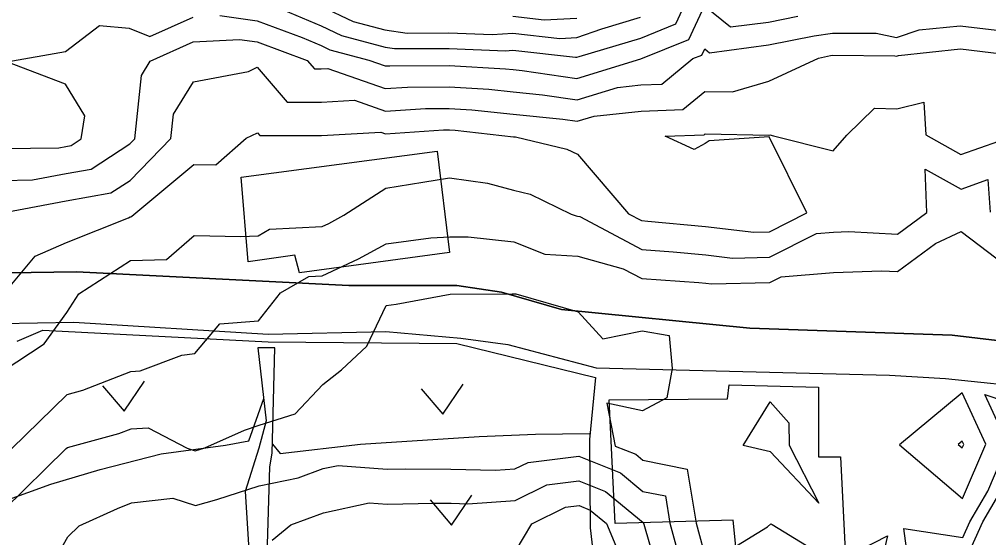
# Model space of a CAD drawing. Extents: x 42655 to 43811, y -141820 to -141156.
# Drawn here: x 43475.5 to 43552.6, y -141332.6 to -141291.4 of the extents above; entities that cross this region are included whole.
import ezdxf

# ---------------------------------------------------------------- set-up
doc = ezdxf.new("R2010")
doc.units = 0
for name, color, linetype in [('ZE_HICN', 7, 'Continuous'), ('ZE_LWCN', 7, 'Continuous'), ('地形', 7, 'Continuous'), ('現況道路ﾊｯﾁ', 7, 'Continuous')]:
    doc.layers.add(name, color=color, linetype=linetype)

msp = doc.modelspace()

# ---------------------------------------------------------------- linework, layer by layer
at = {"layer": 'ZE_HICN'}
for points in [[(43474.121, -141304.193), (43476.527, -141304.158), (43479.206, -141303.644), (43481.193, -141303.296), (43484.283, -141301.28), (43484.684, -141300.872), (43485.199, -141295.847), (43485.903, -141294.703), (43489.333, -141293.166), (43493.011, -141292.963), (43494.421, -141293.16), (43498.41, -141294.644), (43498.973, -141295.302), (43499.519, -141295.303), (43500.045, -141295.273), (43504.615, -141296.878), (43506.395, -141296.763), (43509.702, -141296.747), (43512.845, -141296.933), (43514.792, -141297.149), (43517.121, -141297.374), (43519.883, -141297.777), (43523.096, -141296.793), (43524.966, -141296.593), (43526.634, -141296.531), (43529.093, -141294.499), (43529.806, -141294.209), (43530.04, -141293.707), (43530.429, -141294.023), (43535.127, -141293.409), (43538.754, -141292.687), (43540.211, -141292.457), (43543.687, -141292.477), (43545.3, -141292.807), (43547.116, -141292.211), (43550.384, -141291.873), (43553.733, -141292.272)], [(43474.245, -141330.426), (43479.223, -141325.548), (43479.31, -141325.463), (43483.42, -141324.351), (43484.391, -141323.972), (43485.742, -141323.88), (43488.834, -141325.503), (43489.487, -141325.718), (43490.257, -141325.496), (43493.4, -141324.067), (43494.565, -141323.678), (43497.445, -141322.791), (43499.638, -141320.444), (43501.122, -141319.282), (43503.159, -141317.391), (43504.697, -141314.159), (43505.479, -141314.047), (43509.78, -141313.259), (43514.719, -141313.236), (43514.868, -141313.225), (43515.006, -141313.22), (43519.963, -141314.665), (43521.943, -141316.798), (43525.059, -141316.17), (43527.224, -141316.538), (43527.441, -141319.157), (43527.019, -141321.503), (43525.089, -141322.53), (43522.259, -141321.921), (43522.901, -141325.341), (43524.557, -141325.997), (43525.107, -141326.454), (43528.655, -141327.184), (43529.361, -141331.473), (43530.235, -141334.709), (43535.048, -141331.762), (43535.308, -141331.548), (43535.42, -141331.58), (43540.411, -141334.635), (43544.593, -141332.485), (43543.404, -141337.569)], [(43546.67, -141337.554), (43545.901, -141331.897), (43550.577, -141332.614), (43551.138, -141331.37), (43552.565, -141328.934), (43554.174, -141325.193), (43552.338, -141321.237), (43555.617, -141322.345)]]:
    msp.add_lwpolyline(points, dxfattribs=at)
at = {"layer": 'ZE_LWCN'}
for points in [[(43495.99, -141290.409), (43499.503, -141291.887), (43501.135, -141292.659), (43504.599, -141293.592), (43505.354, -141293.697), (43509.688, -141293.677), (43514.194, -141293.863), (43514.777, -141293.825), (43519.744, -141294.393), (43519.867, -141294.386), (43520.047, -141294.323), (43524.948, -141292.862), (43527.739, -141291.729), (43529.32, -141288.335)], [(43491.436, -141291.074), (43494.413, -141291.49), (43498.005, -141292.826), (43499.51, -141293.46), (43500.21, -141293.79), (43503.294, -141294.621), (43504.606, -141295.082), (43504.974, -141295.058), (43509.694, -141295.035), (43514.179, -141295.301), (43514.784, -141295.368), (43515.506, -141295.438), (43519.875, -141296.074), (43524.956, -141294.518), (43528.773, -141292.969), (43530.024, -141290.283), (43532.104, -141291.974), (43535.118, -141291.581), (43537.446, -141291.118)], [(43499.496, -141290.315), (43502.059, -141291.528), (43504.593, -141292.21), (43506.368, -141292.457), (43509.682, -141292.442), (43513.128, -141292.584), (43514.77, -141292.476), (43518.502, -141292.903), (43519.86, -141292.826), (43521.841, -141292.129), (43524.94, -141291.205)], [(43474.109, -141301.657), (43478.626, -141301.591), (43479.196, -141301.481), (43479.618, -141301.407), (43480.409, -141300.892), (43480.711, -141299.042), (43479.172, -141296.519), (43474.5, -141294.757), (43479.16, -141293.918), (43481.864, -141291.846), (43484.24, -141292.07), (43485.862, -141292.742), (43489.324, -141291.191)], [(43514.764, -141291.128), (43517.26, -141291.413), (43519.853, -141291.266)], [(43474.428, -141306.725), (43479.216, -141305.806), (43482.767, -141305.185), (43484.297, -141304.187), (43487.558, -141300.858), (43487.757, -141298.916), (43489.348, -141296.335), (43493.735, -141295.51), (43494.431, -141295.185), (43496.802, -141297.958), (43499.532, -141297.959), (43502.159, -141297.809), (43504.623, -141298.675), (43507.817, -141298.468), (43509.71, -141298.459), (43511.51, -141298.566), (43514.801, -141298.93), (43518.735, -141299.311), (43519.891, -141299.479), (43521.236, -141299.067), (43524.976, -141298.668), (43528.312, -141298.543), (43530.056, -141297.101), (43532.258, -141297.149), (43535.141, -141296.28), (43539.089, -141294.451), (43540.063, -141294.257), (43540.219, -141294.233), (43545.174, -141294.261), (43545.307, -141294.288), (43545.457, -141294.239), (43550.393, -141293.729), (43555.45, -141294.332)], [(43474.225, -141313.246), (43476.754, -141310.226), (43479.232, -141309.147), (43484.19, -141307.183), (43484.311, -141307.105), (43484.367, -141307.104), (43484.446, -141307.035), (43489.379, -141302.922), (43491.122, -141302.952), (43493.553, -141300.83), (43494.455, -141300.407), (43494.631, -141300.613), (43499.544, -141300.615), (43504.274, -141300.346), (43504.632, -141300.472), (43509.238, -141300.173), (43509.718, -141300.171), (43510.175, -141300.198), (43514.809, -141300.711), (43514.985, -141300.728), (43519.078, -141301.706), (43519.904, -141302.108), (43523.988, -141306.848), (43525.017, -141307.397), (43525.504, -141307.43), (43530.107, -141307.857), (43533.947, -141308.316), (43535.198, -141308.285), (43538.179, -141306.781), (43535.162, -141300.715), (43530.397, -141301.045), (43530.076, -141301.261), (43529.201, -141301.723), (43526.893, -141300.672), (43529.989, -141300.556), (43530.072, -141300.487), (43535.133, -141300.598), (43535.161, -141300.589), (43535.218, -141300.563), (43535.525, -141300.631), (43540.255, -141301.841), (43541.352, -141300.603), (43543.556, -141298.447), (43545.327, -141298.485), (43547.479, -141297.965), (43547.637, -141300.573), (43550.433, -141302.128), (43554.957, -141300.539)], [(43474.192, -141319.349), (43477.456, -141317.196), (43479.259, -141314.722), (43480.226, -141313.218), (43484.327, -141310.567), (43487.194, -141310.495), (43489.406, -141308.582), (43493.128, -141308.649), (43494.494, -141308.598), (43495.397, -141308.08), (43499.579, -141307.867), (43500.117, -141307.614), (43501.321, -141306.955), (43504.652, -141304.805), (43507.603, -141304.34), (43509.737, -141303.981), (43512.764, -141304.403), (43514.829, -141304.966), (43516.154, -141305.282), (43519.418, -141306.87), (43519.802, -141307.019), (43519.927, -141307.028), (43520.099, -141307.075), (43525.028, -141309.705), (43527.542, -141309.876), (43530.118, -141310.115), (43532.266, -141310.371), (43535.207, -141310.299), (43538.929, -141308.421), (43540.286, -141308.311), (43541.525, -141308.267), (43545.375, -141308.473), (43547.727, -141306.736), (43547.597, -141303.295), (43550.446, -141304.879), (43552.573, -141304.132), (43552.758, -141306.712)], [(43474.874, -141325.569), (43479.29, -141321.242), (43480.546, -141320.903), (43484.369, -141319.407), (43485.096, -141319.358), (43488.433, -141318.109), (43489.45, -141317.968), (43491.455, -141315.607), (43494.526, -141315.369), (43496.277, -141313.142), (43498.536, -141311.846), (43499.597, -141311.792), (43502.475, -141310.443), (43504.673, -141309.24), (43508.24, -141308.762), (43509.759, -141308.689), (43511.223, -141308.682), (43514.849, -141309.092), (43517.323, -141310.052), (43519.942, -141310.237), (43523.557, -141311.222), (43525.039, -141312.013), (43529.581, -141312.321), (43530.129, -141312.372), (43530.585, -141312.427), (43535.217, -141312.313), (43536.119, -141311.858), (43540.301, -141311.521), (43544.123, -141311.382), (43545.389, -141311.451), (43548.419, -141309.212), (43550.462, -141308.252), (43553.973, -141310.943)], [(43550.563, -141329.52), (43552.419, -141325.201), (43550.523, -141321.115), (43545.548, -141325.234), (43550.563, -141329.52)], [(43535.281, -141325.801), (43533.098, -141325.293), (43535.262, -141321.816), (43536.747, -141323.486), (43536.755, -141325.276), (43539.116, -141329.886), (43535.281, -141325.801)], [(43550.544, -141325.492), (43550.665, -141325.21), (43550.541, -141324.942), (43550.215, -141325.212), (43550.544, -141325.492)], [(43477.582, -141335.73), (43479.343, -141332.57), (43480.237, -141331.706), (43483.29, -141330.322), (43484.418, -141329.851), (43487.709, -141329.496), (43489.508, -141330.089), (43491.201, -141329.6), (43494.588, -141328.515), (43497.672, -141327.885), (43499.67, -141327.142), (43500.854, -141326.882), (43504.758, -141327.184), (43506.189, -141327.154), (43509.846, -141327.176), (43513.378, -141327.272), (43514.934, -141327.165), (43515.982, -141326.646), (43520.018, -141326.16), (43523.347, -141327.477), (43525.119, -141328.949), (43526.911, -141329.317), (43527.267, -141331.483), (43528.295, -141335.288)], [(43550.588, -141334.914), (43552.187, -141331.365), (43555.632, -141325.487)], [(43495.611, -141332.847), (43497.099, -141331.626), (43499.687, -141330.663), (43503.338, -141329.861), (43504.772, -141329.972), (43508.474, -141329.894), (43509.859, -141329.902), (43511.197, -141329.939), (43514.946, -141329.68), (43517.47, -141328.43), (43520.027, -141328.122), (43522.137, -141328.957), (43525.131, -141331.443), (43525.166, -141331.451), (43525.173, -141331.493), (43525.193, -141331.568), (43526.944, -141337.647)], [(43514.966, -141333.767), (43516.291, -141331.535), (43518.957, -141330.215), (43520.036, -141330.085), (43520.927, -141330.437), (43522.215, -141331.507), (43524.438, -141336.789)]]:
    msp.add_lwpolyline(points, dxfattribs=at)
at = {"layer": '地形'}
for points in [[(43493.156, -141303.927), (43508.757, -141301.855), (43509.739, -141309.923), (43497.793, -141311.558), (43497.411, -141310.141), (43493.702, -141310.686), (43493.156, -141303.927)], [(43415.252, -141316.949), (43417.215, -141314.581), (43419.111, -141313.296), (43423.241, -141312.214), (43426.558, -141311.469), (43431.298, -141311.334), (43438.068, -141311.334), (43446.734, -141311.401), (43452.962, -141311.875), (43480.04, -141311.465), (43501.724, -141312.555), (43510.315, -141312.555), (43513.861, -141313.1), (43518.634, -141314.462), (43533.635, -141315.961), (43549.727, -141316.506), (43559.822, -141317.716)], [(43440.459, -141315.193), (43451.758, -141314.949), (43469.664, -141315.424), (43474.048, -141315.582), (43479.821, -141315.475), (43495.298, -141316.425), (43504.647, -141316.214), (43510.626, -141316.741), (43514.376, -141317.268), (43521.401, -141319.116), (43544.759, -141319.696), (43549.208, -141319.961), (43556.867, -141320.753)], [(43475.319, -141316.982), (43477.349, -141316.103), (43495.283, -141317.05), (43510.306, -141317.185), (43521.337, -141319.889), (43520.863, -141324.825), (43520.931, -141331.857), (43521.54, -141337.13)], [(43495.215, -141334.088), (43495.418, -141326.989), (43495.621, -141325.907), (43495.824, -141317.523), (43494.471, -141317.523), (43495.147, -141323.338), (43494.538, -141325.501), (43493.456, -141328.95), (43493.929, -141336.59)], [(43482.119, -141320.56), (43483.827, -141322.563), (43485.447, -141320.174)], [(43507.484, -141320.792), (43509.192, -141322.795), (43510.812, -141320.406)], [(43522.441, -141321.659), (43531.86, -141321.596), (43531.984, -141320.474), (43539.095, -141320.661), (43539.095, -141326.208), (43540.841, -141326.208), (43541.216, -141333.688), (43532.608, -141334.124), (43532.296, -141331.257), (43522.904, -141331.511), (43522.441, -141321.659)], [(43472.755, -141330.259), (43477.99, -141328.389), (43481.909, -141327.22), (43486.77, -141325.957), (43491.888, -141325.285), (43493.759, -141324.935), (43494.958, -141321.545)], [(43495.648, -141325.189), (43496.259, -141325.945), (43502.631, -141325.189), (43512.093, -141324.578), (43516.574, -141324.403), (43520.88, -141324.345)], [(43508.183, -141329.627), (43509.891, -141331.63), (43511.51, -141329.241)]]:
    msp.add_lwpolyline(points, dxfattribs=at)
at = {"layer": '現況道路ﾊｯﾁ'}
for points in [[(43559.822, -141317.716), (43549.727, -141316.506), (43533.635, -141315.961), (43518.634, -141314.462), (43513.861, -141313.1), (43510.315, -141312.555), (43501.724, -141312.555), (43480.04, -141311.465), (43452.962, -141311.875), (43446.734, -141311.401), (43438.068, -141311.334), (43431.298, -141311.334), (43426.558, -141311.469), (43423.241, -141312.214), (43419.111, -141313.296), (43417.215, -141314.581), (43415.252, -141316.949)], [(43413.973, -141321.075), (43417.897, -141318.951), (43420.677, -141315.847), (43426.399, -141314.867), (43434.573, -141315.193), (43440.459, -141315.193), (43451.758, -141314.949), (43469.664, -141315.424), (43474.048, -141315.582), (43479.821, -141315.475), (43495.298, -141316.425), (43504.647, -141316.214), (43510.626, -141316.741), (43514.376, -141317.268), (43521.401, -141319.116), (43544.759, -141319.696), (43549.208, -141319.961), (43556.867, -141320.753)]]:
    msp.add_lwpolyline(points, dxfattribs=at)

doc.saveas('drawing.dxf')
